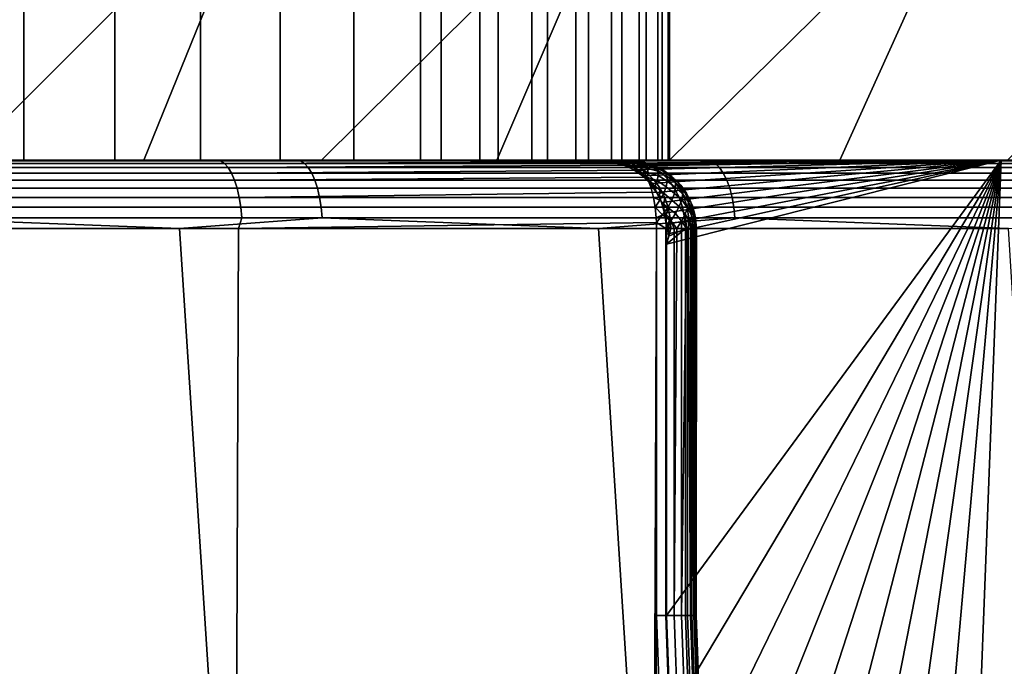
# Model space of a CAD drawing. Header units: metres. Extents: x -240 to 45, y -77 to 27.
# Tile 687 of 1056: x 26.43 to 28.59, y -63.06 to -61.64. Entities that reach past the tile are written whole.
import ezdxf

# ---------------------------------------------------------------- set-up
doc = ezdxf.new("R2010")
doc.units = ezdxf.units.M
doc.layers.add('solid_102011X2', color=7, linetype='CONTINUOUS')

msp = doc.modelspace()

# ---------------------------------------------------------------- linework, layer by layer
at = {"layer": 'solid_102011X2'}
for points in [[(23.757778, -61.950001, 106.272812), (27.352396, -61.950001, 100.737587), (27.352396, -60.5, 100.737587), (23.757778, -60.5, 106.272812)], [(24.33588, -61.224998, 107.005951), (34.219402, -60.5, 91.786659), (33.190365, -61.950001, 93.371239), (24.33588, -61.950001, 107.005951)], [(25.468925, -61.950001, 95.799194), (25.468925, -60.5, 95.799194), (26.436232, -60.5, 96.427376), (26.436232, -61.950001, 96.427376)], [(26.635981, -61.950001, 96.568542), (26.436232, -61.950001, 96.427376), (26.436232, -60.5, 96.427376), (26.636023, -60.5, 96.568573)], [(26.824186, -61.950001, 96.725067), (26.635981, -61.950001, 96.568542), (26.636023, -60.5, 96.568573), (26.82412, -60.5, 96.725014)], [(26.999306, -61.950001, 96.895668), (26.824186, -61.950001, 96.725067), (26.82412, -60.5, 96.725014), (26.999367, -60.5, 96.895729)], [(27.160698, -61.950001, 97.079689), (26.999306, -61.950001, 96.895668), (26.999367, -60.5, 96.895729), (27.160681, -60.5, 97.079666)], [(27.307089, -61.950001, 97.275726), (27.160698, -61.950001, 97.079689), (27.160681, -60.5, 97.079666), (27.307066, -60.5, 97.275696)], [(27.437592, -61.950001, 97.482567), (27.307089, -61.950001, 97.275726), (27.307066, -60.5, 97.275696), (27.43762, -60.5, 97.482613)], [(27.352396, -61.950001, 100.737587), (27.477459, -61.950001, 100.527382), (27.477484, -60.5, 100.527336), (27.352396, -60.5, 100.737587)], [(27.551561, -61.950001, 97.699181), (27.437592, -61.950001, 97.482567), (27.43762, -60.5, 97.482613), (27.551538, -60.5, 97.699135)], [(27.477459, -61.950001, 100.527382), (27.585728, -61.950001, 100.307838), (27.585691, -60.5, 100.307915), (27.477484, -60.5, 100.527336)], [(27.648098, -61.950001, 97.923882), (27.551561, -61.950001, 97.699181), (27.551538, -60.5, 97.699135), (27.648117, -60.5, 97.923927)], [(27.585728, -61.950001, 100.307838), (27.676319, -61.950001, 100.080765), (27.67635, -60.5, 100.080681), (27.585691, -60.5, 100.307915)], [(27.726768, -61.950001, 98.15564), (27.648098, -61.950001, 97.923882), (27.648117, -60.5, 97.923927), (27.726763, -60.5, 98.155602)], [(27.676319, -61.950001, 100.080765), (27.748909, -61.950001, 99.847), (27.748901, -60.5, 99.847031), (27.67635, -60.5, 100.080681)], [(27.786991, -61.950001, 98.392738), (27.726768, -61.950001, 98.15564), (27.726763, -60.5, 98.155602), (27.786987, -60.5, 98.392738)], [(27.802908, -61.950001, 99.608368), (27.802898, -60.5, 99.608406), (27.748901, -60.5, 99.847031), (27.748909, -61.950001, 99.847)], [(27.828413, -61.950001, 98.633835), (27.786991, -61.950001, 98.392738), (27.786987, -60.5, 98.392738), (27.828421, -60.5, 98.633865)], [(27.802908, -61.950001, 99.608368), (27.837997, -61.950001, 99.366333), (27.838005, -60.5, 99.36628), (27.802898, -60.5, 99.608406)], [(27.850809, -61.950001, 98.877556), (27.828413, -61.950001, 98.633835), (27.828421, -60.5, 98.633865), (27.850807, -60.5, 98.877502)], [(27.837997, -61.950001, 99.366333), (27.854012, -61.950001, 99.122093), (27.854008, -60.5, 99.122147), (27.838005, -60.5, 99.36628)], [(27.854012, -61.950001, 99.122093), (27.850809, -61.950001, 98.877556), (27.850807, -60.5, 98.877502), (27.854008, -60.5, 99.122147)], [(26.968866, -61.284962, 117.30024), (26.158798, -61.284962, 117.660568), (25.90439, -61.950001, 116.904327), (26.304358, -61.950001, 116.730743)], [(26.968866, -61.284962, 117.30024), (26.304358, -61.950001, 116.730743), (26.699518, -61.950001, 116.546761)], [(27.759514, -61.284962, 116.899078), (26.968866, -61.284962, 117.30024), (26.699518, -61.950001, 116.546761), (27.089804, -61.950001, 116.352409)], [(27.759514, -61.284962, 116.899078), (27.089804, -61.950001, 116.352409), (27.474766, -61.950001, 116.147911)], [(28.528685, -61.284962, 116.458138), (27.759514, -61.284962, 116.899078), (27.474766, -61.950001, 116.147911), (27.854286, -61.950001, 115.933334)], [(28.528685, -61.284962, 116.458138), (27.854286, -61.950001, 115.933334), (28.227993, -61.950001, 115.708885)], [(29.274376, -61.284962, 115.978561), (28.528685, -61.284962, 116.458138), (28.227993, -61.950001, 115.708885), (28.595692, -61.950001, 115.474693)], [(38.008633, -61.950001, 94.697197), (17.311138, -61.950001, 81.967705), (21.469858, -61.950001, 85.140915), (38.325287, -61.950001, 95.614449)], [(17.311138, -61.950001, 81.967705), (38.008633, -61.950001, 94.697197), (18.277887, -61.950001, 81.883904)], [(18.277887, -61.950001, 81.883904), (38.008633, -61.950001, 94.697197), (37.647297, -61.950001, 93.796562)], [(18.277887, -61.950001, 81.883904), (37.647297, -61.950001, 93.796562), (19.247627, -61.950001, 81.847672)], [(19.247627, -61.950001, 81.847672), (37.647297, -61.950001, 93.796562), (37.242237, -61.950001, 92.914886)], [(19.247627, -61.950001, 81.847672), (37.242237, -61.950001, 92.914886), (20.217825, -61.950001, 81.859108)], [(20.032951, -61.950001, 92.673943), (33.190365, -61.950001, 93.371239), (21.448977, -61.950001, 85.746292), (19.788713, -61.950001, 92.657921)], [(20.032951, -61.950001, 92.673943), (20.27499, -61.950001, 92.70903), (33.190365, -61.950001, 93.371239)], [(20.217825, -61.950001, 81.859108), (37.242237, -61.950001, 92.914886), (36.794487, -61.950001, 92.054382)], [(20.217825, -61.950001, 81.859108), (36.794487, -61.950001, 92.054382), (21.186056, -61.950001, 81.918144)], [(20.27499, -61.950001, 92.70903), (20.513622, -61.950001, 92.763031), (33.190365, -61.950001, 93.371239)], [(20.513622, -61.950001, 92.763031), (20.747381, -61.950001, 92.835617), (33.190365, -61.950001, 93.371239)], [(20.747381, -61.950001, 92.835617), (20.974457, -61.950001, 92.926208), (33.190365, -61.950001, 93.371239)], [(20.974457, -61.950001, 92.926208), (21.194002, -61.950001, 93.034477), (33.190365, -61.950001, 93.371239)], [(21.186056, -61.950001, 81.918144), (36.794487, -61.950001, 92.054382), (36.305038, -61.950001, 91.216888)], [(21.186056, -61.950001, 81.918144), (36.305038, -61.950001, 91.216888), (22.150217, -61.950001, 82.024643)], [(21.194002, -61.950001, 93.034477), (21.404209, -61.950001, 93.159538), (33.190365, -61.950001, 93.371239)], [(21.404209, -61.950001, 93.159538), (22.371515, -61.950001, 93.78772), (33.190365, -61.950001, 93.371239)], [(21.481333, -61.950001, 85.692535), (21.448977, -61.950001, 85.746292), (33.190365, -61.950001, 93.371239), (33.226315, -61.950001, 93.319809)], [(38.325287, -61.950001, 95.614449), (21.469858, -61.950001, 85.140915), (21.489742, -61.950001, 85.15377)], [(33.226315, -61.950001, 93.319809), (33.266228, -61.950001, 93.270523), (21.51012, -61.950001, 85.636024), (21.481333, -61.950001, 85.692535)], [(33.715076, -61.950001, 93.092995), (21.489742, -61.950001, 85.15377), (21.507832, -61.950001, 85.169266)], [(38.325287, -61.950001, 95.614449), (21.489742, -61.950001, 85.15377), (33.715076, -61.950001, 93.092995)], [(33.693565, -61.950001, 93.082771), (21.507832, -61.950001, 85.169266), (21.52421, -61.950001, 85.187592)], [(33.715076, -61.950001, 93.092995), (21.507832, -61.950001, 85.169266), (33.693565, -61.950001, 93.082771)], [(33.266228, -61.950001, 93.270523), (33.308418, -61.950001, 93.225601), (21.534, -61.950001, 85.579216), (21.51012, -61.950001, 85.636024)], [(33.670166, -61.950001, 93.075264), (21.52421, -61.950001, 85.187592), (21.538929, -61.950001, 85.209106)], [(33.693565, -61.950001, 93.082771), (21.52421, -61.950001, 85.187592), (33.670166, -61.950001, 93.075264)], [(33.308418, -61.950001, 93.225601), (33.351185, -61.950001, 93.18647), (21.552359, -61.950001, 85.524231), (21.534, -61.950001, 85.579216)], [(33.64452, -61.950001, 93.070572), (21.538929, -61.950001, 85.209106), (21.551744, -61.950001, 85.234055)], [(33.670166, -61.950001, 93.075264), (21.538929, -61.950001, 85.209106), (33.64452, -61.950001, 93.070572)], [(33.61652, -61.950001, 93.069008), (21.551744, -61.950001, 85.234055), (21.562319, -61.950001, 85.262619)], [(33.64452, -61.950001, 93.070572), (21.551744, -61.950001, 85.234055), (33.61652, -61.950001, 93.069008)], [(33.351185, -61.950001, 93.18647), (33.393696, -61.950001, 93.153343), (21.565327, -61.950001, 85.471924), (21.552359, -61.950001, 85.524231)], [(33.586124, -61.950001, 93.070961), (21.562319, -61.950001, 85.262619), (21.570381, -61.950001, 85.295448)], [(33.61652, -61.950001, 93.069008), (21.562319, -61.950001, 85.262619), (33.586124, -61.950001, 93.070961)], [(33.393696, -61.950001, 93.153343), (33.43576, -61.950001, 93.125908), (21.573288, -61.950001, 85.422333), (21.565327, -61.950001, 85.471924)], [(33.552849, -61.950001, 93.076958), (21.570381, -61.950001, 85.295448), (21.575365, -61.950001, 85.333138)], [(33.586124, -61.950001, 93.070961), (21.570381, -61.950001, 85.295448), (33.552849, -61.950001, 93.076958)], [(33.43576, -61.950001, 93.125908), (33.477005, -61.950001, 93.103989), (21.576532, -61.950001, 85.37574), (21.573288, -61.950001, 85.422333)], [(33.477005, -61.950001, 93.103989), (33.516392, -61.950001, 93.08773), (21.575365, -61.950001, 85.333138), (21.576532, -61.950001, 85.37574)], [(33.552849, -61.950001, 93.076958), (21.575365, -61.950001, 85.333138), (33.516392, -61.950001, 93.08773)], [(22.150217, -61.950001, 82.024643), (36.305038, -61.950001, 91.216888), (35.774837, -61.950001, 90.404114)], [(22.150217, -61.950001, 82.024643), (35.774837, -61.950001, 90.404114), (23.108379, -61.950001, 82.178421)], [(22.65168, -61.950001, 93.989159), (25.468925, -61.950001, 95.799194), (33.190365, -61.950001, 93.371239), (22.371515, -61.950001, 93.78772)], [(26.215265, -61.950001, 120.177498), (27.133177, -61.950001, 119.819572), (23.421946, -61.950001, 117.720078), (22.997057, -61.950001, 117.817558)], [(23.108379, -61.950001, 82.178421), (35.774837, -61.950001, 90.404114), (35.205147, -61.950001, 89.61808)], [(23.108379, -61.950001, 82.178421), (35.205147, -61.950001, 89.61808), (24.058172, -61.950001, 82.37915)], [(27.133177, -61.950001, 119.819572), (23.844177, -61.950001, 117.611458), (23.421946, -61.950001, 117.720078)], [(27.352396, -61.950001, 100.737587), (23.757778, -61.950001, 106.272812), (24.33588, -61.950001, 107.005951), (33.190365, -61.950001, 93.371239)], [(27.133177, -61.950001, 119.819572), (28.032169, -61.950001, 119.41629), (24.263336, -61.950001, 117.491798), (23.844177, -61.950001, 117.611458)], [(24.058172, -61.950001, 82.37915), (35.205147, -61.950001, 89.61808), (34.597713, -61.950001, 88.861198)], [(24.058172, -61.950001, 82.37915), (34.597713, -61.950001, 88.861198), (24.996685, -61.950001, 82.626213)], [(28.032169, -61.950001, 119.41629), (24.679298, -61.950001, 117.361137), (24.263336, -61.950001, 117.491798)], [(28.032169, -61.950001, 119.41629), (25.091581, -61.950001, 117.219627), (24.679298, -61.950001, 117.361137)], [(24.996685, -61.950001, 82.626213), (34.597713, -61.950001, 88.861198), (33.954552, -61.950001, 88.135826)], [(24.996685, -61.950001, 82.626213), (33.954552, -61.950001, 88.135826), (25.920937, -61.950001, 82.918739)], [(28.032169, -61.950001, 119.41629), (28.910025, -61.950001, 118.968636), (25.500114, -61.950001, 117.067299), (25.091581, -61.950001, 117.219627)], [(26.436232, -61.950001, 96.427376), (33.190365, -61.950001, 93.371239), (25.468925, -61.950001, 95.799194)], [(28.910025, -61.950001, 118.968636), (25.90439, -61.950001, 116.904327), (25.500114, -61.950001, 117.067299)], [(25.765095, -61.951283, 120.354378), (25.774221, -61.950001, 120.371948), (26.692919, -61.951283, 120.018471)], [(26.215265, -61.950001, 120.177498), (25.765095, -61.951283, 120.354378), (26.692919, -61.951283, 120.018471)], [(26.692919, -61.951283, 120.018471), (25.774221, -61.950001, 120.371948), (25.794792, -61.950001, 120.425461), (26.703077, -61.950001, 120.0355)], [(26.124846, -61.951817, 120.336555), (26.726425, -61.950001, 120.087868), (26.703077, -61.950001, 120.0355), (25.794792, -61.950001, 120.425461)], [(25.890381, -61.951283, 82.887939), (26.815937, -61.951283, 83.230049), (26.828737, -61.950001, 83.214096), (25.90534, -61.950001, 82.872391)], [(25.920937, -61.950001, 82.918739), (26.815937, -61.951283, 83.230049), (25.890381, -61.951283, 82.887939)], [(28.910025, -61.950001, 118.968636), (29.764437, -61.950001, 118.477776), (26.304358, -61.950001, 116.730743), (25.90439, -61.950001, 116.904327)], [(25.931637, -61.950001, 82.820854), (25.90534, -61.950001, 82.872391), (26.828737, -61.950001, 83.214096), (26.857695, -61.950001, 83.163986)], [(25.920937, -61.950001, 82.918739), (33.954552, -61.950001, 88.135826), (33.27787, -61.950001, 87.444138)], [(25.920937, -61.950001, 82.918739), (33.27787, -61.950001, 87.444138), (26.828058, -61.950001, 83.255585)], [(25.920937, -61.950001, 82.918739), (26.828058, -61.950001, 83.255585), (26.815937, -61.951283, 83.230049)], [(26.868351, -61.951817, 83.143166), (25.946016, -61.951817, 82.80117), (25.931637, -61.950001, 82.820854), (26.857695, -61.950001, 83.163986)], [(26.876848, -61.957291, 83.121887), (25.953449, -61.957291, 82.779488), (25.946016, -61.951817, 82.80117), (26.868351, -61.951817, 83.143166)], [(25.953449, -61.957291, 82.779488), (26.876848, -61.957291, 83.121887), (26.884922, -61.966286, 83.101662), (25.960514, -61.966286, 82.758888)], [(26.124846, -61.951817, 120.336555), (27.043879, -61.951817, 119.985786), (26.726425, -61.950001, 120.087868)], [(26.132484, -61.957291, 120.358162), (27.052578, -61.957291, 120.006989), (27.043879, -61.951817, 119.985786), (26.124846, -61.951817, 120.336555)], [(27.052578, -61.957291, 120.006989), (26.132484, -61.957291, 120.358162), (26.139744, -61.966286, 120.378693), (27.060844, -61.966286, 120.02713)], [(27.133177, -61.950001, 119.819572), (26.215265, -61.950001, 120.177498), (26.692919, -61.951283, 120.018471)], [(29.764437, -61.950001, 118.477776), (26.699518, -61.950001, 116.546761), (26.304358, -61.950001, 116.730743)], [(26.436232, -61.950001, 96.427376), (26.635981, -61.950001, 96.568542), (33.190365, -61.950001, 93.371239)], [(26.635981, -61.950001, 96.568542), (26.824186, -61.950001, 96.725067), (33.190365, -61.950001, 93.371239)], [(26.692919, -61.951283, 120.018471), (26.703077, -61.950001, 120.0355), (27.602831, -61.951283, 119.636696)], [(27.133177, -61.950001, 119.819572), (26.692919, -61.951283, 120.018471), (27.602831, -61.951283, 119.636696)], [(29.764437, -61.950001, 118.477776), (27.089804, -61.950001, 116.352409), (26.699518, -61.950001, 116.546761)], [(27.602831, -61.951283, 119.636696), (26.703077, -61.950001, 120.0355), (26.726425, -61.950001, 120.087868), (27.613989, -61.950001, 119.653122)], [(27.043879, -61.951817, 119.985786), (27.640049, -61.950001, 119.704201), (27.613989, -61.950001, 119.653122), (26.726425, -61.950001, 120.087868)], [(27.720774, -61.952194, 83.623367), (27.723276, -61.951279, 83.617897), (26.828737, -61.950001, 83.214096), (26.815937, -61.951283, 83.230049)], [(27.715281, -61.950001, 83.635384), (27.720774, -61.952194, 83.623367), (26.815937, -61.951283, 83.230049)], [(26.828058, -61.950001, 83.255585), (27.715281, -61.950001, 83.635384), (26.815937, -61.951283, 83.230049)], [(26.824186, -61.950001, 96.725067), (26.999306, -61.950001, 96.895668), (33.190365, -61.950001, 93.371239)], [(26.828058, -61.950001, 83.255585), (33.27787, -61.950001, 87.444138), (32.570038, -61.950001, 86.788101)], [(26.828058, -61.950001, 83.255585), (32.570038, -61.950001, 86.788101), (27.715281, -61.950001, 83.635384)], [(27.726151, -61.950535, 83.61161), (27.731409, -61.950001, 83.600113), (26.857695, -61.950001, 83.163986), (26.828737, -61.950001, 83.214096)], [(27.726151, -61.950535, 83.61161), (26.828737, -61.950001, 83.214096), (27.723276, -61.951279, 83.617897)], [(26.868351, -61.951817, 83.143166), (26.857695, -61.950001, 83.163986), (27.731409, -61.950001, 83.600113), (27.762941, -61.950001, 83.551559)], [(27.767792, -61.950451, 83.540977), (26.868351, -61.951817, 83.143166), (27.762941, -61.950001, 83.551559)], [(27.767792, -61.950451, 83.540977), (27.772633, -61.951817, 83.530396), (26.868351, -61.951817, 83.143166)], [(27.777294, -61.954014, 83.52021), (26.876848, -61.957291, 83.121887), (26.868351, -61.951817, 83.143166), (27.772633, -61.951817, 83.530396)], [(27.777294, -61.954014, 83.52021), (27.782167, -61.957287, 83.50956), (26.876848, -61.957291, 83.121887)], [(26.876848, -61.957291, 83.121887), (27.782167, -61.957287, 83.50956), (27.786589, -61.961166, 83.499924), (26.884922, -61.966286, 83.101662)], [(26.999306, -61.950001, 96.895668), (27.160698, -61.950001, 97.079689), (33.190365, -61.950001, 93.371239)], [(27.043879, -61.951817, 119.985786), (27.944429, -61.951817, 119.589966), (27.640049, -61.950001, 119.704201)], [(27.052578, -61.957291, 120.006989), (27.954168, -61.957291, 119.61071), (27.944429, -61.951817, 119.589966), (27.043879, -61.951817, 119.985786)], [(27.954168, -61.957291, 119.61071), (27.052578, -61.957291, 120.006989), (27.060844, -61.966286, 120.02713), (27.963421, -61.966286, 119.630424)], [(29.764437, -61.950001, 118.477776), (30.593122, -61.950001, 117.945053), (27.474766, -61.950001, 116.147911), (27.089804, -61.950001, 116.352409)], [(28.032169, -61.950001, 119.41629), (27.133177, -61.950001, 119.819572), (27.602831, -61.951283, 119.636696)], [(27.160698, -61.950001, 97.079689), (27.307089, -61.950001, 97.275726), (33.190365, -61.950001, 93.371239)], [(27.307089, -61.950001, 97.275726), (27.437592, -61.950001, 97.482567), (33.190365, -61.950001, 93.371239)], [(27.477459, -61.950001, 100.527382), (27.352396, -61.950001, 100.737587), (33.190365, -61.950001, 93.371239)], [(27.437592, -61.950001, 97.482567), (27.551561, -61.950001, 97.699181), (33.190365, -61.950001, 93.371239)], [(30.593122, -61.950001, 117.945053), (27.854286, -61.950001, 115.933334), (27.474766, -61.950001, 116.147911)], [(27.585728, -61.950001, 100.307838), (27.477459, -61.950001, 100.527382), (33.190365, -61.950001, 93.371239)], [(27.551561, -61.950001, 97.699181), (27.648098, -61.950001, 97.923882), (33.190365, -61.950001, 93.371239)], [(27.676319, -61.950001, 100.080765), (27.585728, -61.950001, 100.307838), (33.190365, -61.950001, 93.371239)], [(27.602831, -61.951283, 119.636696), (27.613989, -61.950001, 119.653122), (28.492561, -61.951283, 119.209999)], [(28.032169, -61.950001, 119.41629), (27.602831, -61.951283, 119.636696), (28.492561, -61.951283, 119.209999)], [(28.492561, -61.951283, 119.209999), (27.613989, -61.950001, 119.653122), (27.640049, -61.950001, 119.704201), (28.504683, -61.950001, 119.225769)], [(27.944429, -61.951817, 119.589966), (28.533386, -61.950001, 119.275421), (28.504683, -61.950001, 119.225769), (27.640049, -61.950001, 119.704201)], [(27.648098, -61.950001, 97.923882), (27.726768, -61.950001, 98.15564), (33.190365, -61.950001, 93.371239)], [(27.748909, -61.950001, 99.847), (27.676319, -61.950001, 100.080765), (33.190365, -61.950001, 93.371239)], [(31.830662, -61.950001, 86.167152), (27.715281, -61.950001, 83.635384), (32.570038, -61.950001, 86.788101)], [(27.733734, -61.954041, 83.634613), (27.720774, -61.952194, 83.623367), (27.715281, -61.950001, 83.635384)], [(27.733435, -61.956608, 83.6437), (27.733734, -61.954041, 83.634613), (27.715281, -61.950001, 83.635384)], [(28.582376, -61.950001, 84.057816), (27.733435, -61.956608, 83.6437), (27.715281, -61.950001, 83.635384)], [(31.830662, -61.950001, 86.167152), (28.582376, -61.950001, 84.057816), (27.715281, -61.950001, 83.635384)], [(27.726151, -61.950535, 83.61161), (27.723276, -61.951279, 83.617897), (27.720774, -61.952194, 83.623367)], [(27.744331, -61.95269, 83.625267), (27.726151, -61.950535, 83.61161), (27.720774, -61.952194, 83.623367), (27.733734, -61.954041, 83.634613)], [(27.744331, -61.95269, 83.625267), (27.751089, -61.951847, 83.612892), (27.731409, -61.950001, 83.600113), (27.726151, -61.950535, 83.61161)], [(27.726768, -61.950001, 98.15564), (27.786991, -61.950001, 98.392738), (33.190365, -61.950001, 93.371239)], [(27.781269, -61.951599, 83.563461), (27.762941, -61.950001, 83.551559), (27.731409, -61.950001, 83.600113), (27.751089, -61.951847, 83.612892)], [(28.582376, -61.950001, 84.057816), (27.754791, -61.9618, 83.653503), (27.733435, -61.956608, 83.6437)], [(27.733435, -61.956608, 83.6437), (27.746401, -61.957775, 83.645363), (27.733734, -61.954041, 83.634613)], [(27.733435, -61.956608, 83.6437), (27.754791, -61.9618, 83.653503), (27.746401, -61.957775, 83.645363)], [(27.761927, -61.958183, 83.63829), (27.744331, -61.95269, 83.625267), (27.733734, -61.954041, 83.634613), (27.746401, -61.957775, 83.645363)], [(27.761927, -61.958183, 83.63829), (27.770283, -61.95734, 83.625359), (27.751089, -61.951847, 83.612892), (27.744331, -61.95269, 83.625267)], [(27.761927, -61.958183, 83.63829), (27.746401, -61.957775, 83.645363), (27.75893, -61.963322, 83.655411)], [(27.754791, -61.9618, 83.653503), (27.75893, -61.963322, 83.655411), (27.746401, -61.957775, 83.645363)], [(27.802908, -61.950001, 99.608368), (27.748909, -61.950001, 99.847), (33.190365, -61.950001, 93.371239)], [(27.751089, -61.951847, 83.612892), (27.770283, -61.95734, 83.625359), (27.800659, -61.956902, 83.57605), (27.781269, -61.951599, 83.563461)], [(28.582376, -61.950001, 84.057816), (27.75893, -61.963322, 83.655411), (27.754791, -61.9618, 83.653503)], [(28.582376, -61.950001, 84.057816), (27.775694, -61.971287, 83.663139), (27.75893, -61.963322, 83.655411)], [(27.761927, -61.958183, 83.63829), (27.75893, -61.963322, 83.655411), (27.775694, -61.971287, 83.663139), (27.77883, -61.966892, 83.650444)], [(27.761927, -61.958183, 83.63829), (27.77883, -61.966892, 83.650444), (27.788521, -61.966351, 83.637199), (27.770283, -61.95734, 83.625359)], [(27.767792, -61.950451, 83.540977), (27.762941, -61.950001, 83.551559), (27.781269, -61.951599, 83.563461), (27.790766, -61.952679, 83.546852)], [(27.790766, -61.952679, 83.546852), (27.772633, -61.951817, 83.530396), (27.767792, -61.950451, 83.540977)], [(27.770283, -61.95734, 83.625359), (27.788521, -61.966351, 83.637199), (27.819107, -61.965778, 83.588028), (27.800659, -61.956902, 83.57605)], [(27.790766, -61.952679, 83.546852), (27.798214, -61.955883, 83.529503), (27.777294, -61.954014, 83.52021), (27.772633, -61.951817, 83.530396)], [(28.582376, -61.950001, 84.057816), (27.794762, -61.984562, 83.671944), (27.775694, -61.971287, 83.663139)], [(27.798214, -61.955883, 83.529503), (27.803425, -61.96114, 83.511826), (27.782167, -61.957287, 83.50956), (27.777294, -61.954014, 83.52021)], [(27.800659, -61.956902, 83.57605), (27.810877, -61.958023, 83.558258), (27.790766, -61.952679, 83.546852), (27.781269, -61.951599, 83.563461)], [(27.803425, -61.96114, 83.511826), (27.786589, -61.961166, 83.499924), (27.782167, -61.957287, 83.50956)], [(27.786991, -61.950001, 98.392738), (27.828413, -61.950001, 98.633835), (33.190365, -61.950001, 93.371239)], [(27.810877, -61.958023, 83.558258), (27.818968, -61.961365, 83.539665), (27.798214, -61.955883, 83.529503), (27.790766, -61.952679, 83.546852)], [(28.582376, -61.950001, 84.057816), (27.811499, -62.001251, 83.679695), (27.794762, -61.984562, 83.671944)], [(27.818968, -61.961365, 83.539665), (27.824738, -61.966846, 83.520714), (27.803425, -61.96114, 83.511826), (27.798214, -61.955883, 83.529503)], [(27.819107, -61.965778, 83.588028), (27.830397, -61.967072, 83.568275), (27.810877, -61.958023, 83.558258), (27.800659, -61.956902, 83.57605)], [(27.837997, -61.950001, 99.366333), (27.802908, -61.950001, 99.608368), (33.190365, -61.950001, 93.371239)], [(27.839233, -61.970909, 83.547623), (27.818968, -61.961365, 83.539665), (27.810877, -61.958023, 83.558258), (27.830397, -61.967072, 83.568275)], [(28.582376, -61.950001, 84.057816), (27.825394, -62.020851, 83.68615), (27.811499, -62.001251, 83.679695)], [(28.582376, -61.950001, 84.057816), (27.836044, -62.042797, 83.691101), (27.825394, -62.020851, 83.68615)], [(27.828413, -61.950001, 98.633835), (27.850809, -61.950001, 98.877556), (33.190365, -61.950001, 93.371239)], [(28.582376, -61.950001, 84.057816), (27.843126, -62.066402, 83.694405), (27.836044, -62.042797, 83.691101)], [(27.854012, -61.950001, 99.122093), (27.837997, -61.950001, 99.366333), (33.190365, -61.950001, 93.371239)], [(28.582376, -61.950001, 84.057816), (27.846451, -62.091, 83.695953), (27.843126, -62.066402, 83.694405)], [(28.582376, -61.950001, 84.057816), (27.847353, -62.112465, 83.696373), (27.846451, -62.091, 83.695953)], [(28.582376, -61.950001, 84.057816), (27.84766, -62.134449, 83.696518), (27.847353, -62.112465, 83.696373)], [(28.582376, -61.950001, 84.057816), (27.855751, -63.170345, 83.700287), (27.84766, -62.950001, 83.696518)], [(28.582376, -61.950001, 84.057816), (27.84766, -62.950001, 83.696518), (27.84766, -62.134449, 83.696518)], [(27.850809, -61.950001, 98.877556), (27.854012, -61.950001, 99.122093), (33.190365, -61.950001, 93.371239)], [(30.593122, -61.950001, 117.945053), (31.394039, -61.950001, 117.371811), (28.227993, -61.950001, 115.708885), (27.854286, -61.950001, 115.933334)], [(28.582376, -61.950001, 84.057816), (27.880005, -63.38958, 83.711632), (27.855751, -63.170345, 83.700287)], [(28.582376, -61.950001, 84.057816), (27.920198, -63.605862, 83.730515), (27.880005, -63.38958, 83.711632)], [(28.582376, -61.950001, 84.057816), (27.976158, -63.818382, 83.756996), (27.920198, -63.605862, 83.730515)], [(27.944429, -61.951817, 119.589966), (28.824291, -61.951817, 119.150063), (28.533386, -61.950001, 119.275421)], [(27.954168, -61.957291, 119.61071), (28.835043, -61.957291, 119.170303), (28.824291, -61.951817, 119.150063), (27.944429, -61.951817, 119.589966)], [(28.835043, -61.957291, 119.170303), (27.954168, -61.957291, 119.61071), (27.963421, -61.966286, 119.630424), (28.845261, -61.966286, 119.189537)], [(28.582376, -61.950001, 84.057816), (28.047409, -64.025406, 83.791016), (27.976158, -63.818382, 83.756996)], [(28.910025, -61.950001, 118.968636), (28.032169, -61.950001, 119.41629), (28.492561, -61.951283, 119.209999)], [(28.582376, -61.950001, 84.057816), (28.133455, -64.225693, 83.832573), (28.047409, -64.025406, 83.791016)], [(28.582376, -61.950001, 84.057816), (28.233725, -64.418015, 83.881645), (28.133455, -64.225693, 83.832573)], [(31.394039, -61.950001, 117.371811), (28.595692, -61.950001, 115.474693), (28.227993, -61.950001, 115.708885)], [(28.582376, -61.950001, 84.057816), (28.347313, -64.600815, 83.938087), (28.233725, -64.418015, 83.881645)], [(28.582376, -61.950001, 84.057816), (28.473495, -64.773109, 84.001862), (28.347313, -64.600815, 83.938087)], [(29.432205, -61.950001, 84.524597), (28.611074, -64.933426, 84.072693), (28.473495, -64.773109, 84.001862), (28.582376, -61.950001, 84.057816)], [(28.492561, -61.951283, 119.209999), (28.504683, -61.950001, 119.225769), (29.359898, -61.951283, 118.739441)], [(28.910025, -61.950001, 118.968636), (28.492561, -61.951283, 119.209999), (29.359898, -61.951283, 118.739441)], [(29.359898, -61.951283, 118.739441), (28.504683, -61.950001, 119.225769), (28.533386, -61.950001, 119.275421), (29.372942, -61.950001, 118.754501)], [(28.824291, -61.951817, 119.150063), (29.404207, -61.950001, 118.802589), (29.372942, -61.950001, 118.754501), (28.533386, -61.950001, 119.275421)], [(31.05938, -61.950001, 85.581299), (29.432205, -61.950001, 84.524597), (28.582376, -61.950001, 84.057816)], [(31.830662, -61.950001, 86.167152), (31.05938, -61.950001, 85.581299), (28.582376, -61.950001, 84.057816)], [(25.960514, -61.966286, 82.758888), (26.884922, -61.966286, 83.101662), (26.892374, -61.978577, 83.082993), (25.967033, -61.978577, 82.739876)], [(25.967033, -61.978577, 82.739876), (26.892374, -61.978577, 83.082993), (26.899021, -61.993866, 83.066345), (25.972847, -61.993866, 82.722923)], [(27.060844, -61.966286, 120.02713), (26.139744, -61.966286, 120.378693), (26.146444, -61.978577, 120.397644), (27.068476, -61.978577, 120.045731)], [(27.068476, -61.978577, 120.045731), (26.146444, -61.978577, 120.397644), (26.15242, -61.993866, 120.414551), (27.075279, -61.993866, 120.062317)], [(27.786589, -61.961166, 83.499924), (27.791233, -61.966282, 83.489761), (26.884922, -61.966286, 83.101662)], [(26.884922, -61.966286, 83.101662), (27.791233, -61.966282, 83.489761), (27.795372, -61.971806, 83.480743), (26.892374, -61.978577, 83.082993)], [(27.795372, -61.971806, 83.480743), (27.799601, -61.978577, 83.471481), (26.892374, -61.978577, 83.082993)], [(26.892374, -61.978577, 83.082993), (27.799601, -61.978577, 83.471481), (27.804342, -61.98769, 83.461159), (26.899021, -61.993866, 83.066345)], [(27.963421, -61.966286, 119.630424), (27.060844, -61.966286, 120.02713), (27.068476, -61.978577, 120.045731), (27.971962, -61.978577, 119.648621)], [(27.971962, -61.978577, 119.648621), (27.068476, -61.978577, 120.045731), (27.075279, -61.993866, 120.062317), (27.979578, -61.993866, 119.664848)], [(27.794661, -61.978611, 83.661461), (27.77883, -61.966892, 83.650444), (27.775694, -61.971287, 83.663139)], [(27.794661, -61.978611, 83.661461), (27.775694, -61.971287, 83.663139), (27.794762, -61.984562, 83.671944)], [(27.77883, -61.966892, 83.650444), (27.794661, -61.978611, 83.661461), (27.805353, -61.978649, 83.648132), (27.788521, -61.966351, 83.637199)], [(27.803425, -61.96114, 83.511826), (27.806269, -61.968304, 83.494293), (27.791233, -61.966282, 83.489761), (27.786589, -61.961166, 83.499924)], [(27.788521, -61.966351, 83.637199), (27.805353, -61.978649, 83.648132), (27.836151, -61.978016, 83.599098), (27.819107, -61.965778, 83.588028)], [(27.806269, -61.968304, 83.494293), (27.806669, -61.977207, 83.477333), (27.795372, -61.971806, 83.480743), (27.791233, -61.966282, 83.489761)], [(27.794661, -61.978611, 83.661461), (27.809059, -61.993076, 83.671089), (27.820364, -61.993935, 83.657883), (27.805353, -61.978649, 83.648132)], [(27.809059, -61.993076, 83.671089), (27.794661, -61.978611, 83.661461), (27.794762, -61.984562, 83.671944)], [(27.806669, -61.977207, 83.477333), (27.799601, -61.978577, 83.471481), (27.795372, -61.971806, 83.480743)], [(27.806669, -61.977207, 83.477333), (27.804342, -61.98769, 83.461159), (27.799601, -61.978577, 83.471481)], [(27.824738, -61.966846, 83.520714), (27.828049, -61.974335, 83.501869), (27.806269, -61.968304, 83.494293), (27.803425, -61.96114, 83.511826)], [(27.828823, -61.98365, 83.483566), (27.827042, -61.994576, 83.466255), (27.804342, -61.98769, 83.461159), (27.806669, -61.977207, 83.477333)], [(27.805353, -61.978649, 83.648132), (27.820364, -61.993935, 83.657883), (27.851364, -61.993301, 83.608978), (27.836151, -61.978016, 83.599098)], [(27.828049, -61.974335, 83.501869), (27.828823, -61.98365, 83.483566), (27.806669, -61.977207, 83.477333), (27.806269, -61.968304, 83.494293)], [(27.845387, -61.9772, 83.526604), (27.824738, -61.966846, 83.520714), (27.818968, -61.961365, 83.539665), (27.839233, -61.970909, 83.547623)], [(27.836151, -61.978016, 83.599098), (27.847956, -61.979374, 83.57843), (27.830397, -61.967072, 83.568275), (27.819107, -61.965778, 83.588028)], [(27.8487, -61.985775, 83.505753), (27.828049, -61.974335, 83.501869), (27.824738, -61.966846, 83.520714), (27.845387, -61.9772, 83.526604)], [(27.849091, -61.996422, 83.485603), (27.828823, -61.98365, 83.483566), (27.828049, -61.974335, 83.501869), (27.8487, -61.985775, 83.505753)], [(27.857176, -61.983414, 83.556816), (27.839233, -61.970909, 83.547623), (27.830397, -61.967072, 83.568275), (27.847956, -61.979374, 83.57843)], [(27.851364, -61.993301, 83.608978), (27.863089, -61.994617, 83.588509), (27.847956, -61.979374, 83.57843), (27.836151, -61.978016, 83.599098)], [(27.863571, -61.990028, 83.534821), (27.845387, -61.9772, 83.526604), (27.839233, -61.970909, 83.547623), (27.857176, -61.983414, 83.556816)], [(27.866978, -61.99905, 83.513016), (27.8487, -61.985775, 83.505753), (27.845387, -61.9772, 83.526604), (27.863571, -61.990028, 83.534821)], [(27.863089, -61.994617, 83.588509), (27.872316, -61.998531, 83.567108), (27.857176, -61.983414, 83.556816), (27.847956, -61.979374, 83.57843)], [(28.845261, -61.966286, 119.189537), (27.963421, -61.966286, 119.630424), (27.971962, -61.978577, 119.648621), (28.854691, -61.978577, 119.207283)], [(28.854691, -61.978577, 119.207283), (27.971962, -61.978577, 119.648621), (27.979578, -61.993866, 119.664848), (28.863102, -61.993866, 119.223114)], [(25.972847, -61.993866, 82.722923), (26.899021, -61.993866, 83.066345), (26.904699, -62.011776, 83.052124), (25.977814, -62.011776, 82.708435)], [(27.075279, -61.993866, 120.062317), (26.15242, -61.993866, 120.414551), (26.157524, -62.011776, 120.428986), (27.081093, -62.011776, 120.076477)], [(27.804342, -61.98769, 83.461159), (27.807064, -61.99387, 83.455177), (26.899021, -61.993866, 83.066345)], [(26.899021, -61.993866, 83.066345), (27.807064, -61.99387, 83.455177), (27.813438, -62.011776, 83.441254), (26.904699, -62.011776, 83.052124)], [(27.979578, -61.993866, 119.664848), (27.075279, -61.993866, 120.062317), (27.081093, -62.011776, 120.076477), (27.986086, -62.011776, 119.678703)], [(27.809059, -61.993076, 83.671089), (27.794762, -61.984562, 83.671944), (27.811499, -62.001251, 83.679695)], [(27.822748, -62.006847, 83.450333), (27.807064, -61.99387, 83.455177), (27.804342, -61.98769, 83.461159)], [(27.827042, -61.994576, 83.466255), (27.822748, -62.006847, 83.450333), (27.804342, -61.98769, 83.461159)], [(27.822748, -62.006847, 83.450333), (27.813438, -62.011776, 83.441254), (27.807064, -61.99387, 83.455177)], [(27.809059, -61.993076, 83.671089), (27.821701, -62.009964, 83.679115), (27.833183, -62.011833, 83.666206), (27.820364, -61.993935, 83.657883)], [(27.821701, -62.009964, 83.679115), (27.809059, -61.993076, 83.671089), (27.811499, -62.001251, 83.679695)], [(27.821701, -62.009964, 83.679115), (27.811499, -62.001251, 83.679695), (27.825394, -62.020851, 83.68615)], [(27.820364, -61.993935, 83.657883), (27.833183, -62.011833, 83.666206), (27.864365, -62.011257, 83.617424), (27.851364, -61.993301, 83.608978)], [(27.841133, -62.022778, 83.449463), (27.822748, -62.006847, 83.450333), (27.827042, -61.994576, 83.466255), (27.846546, -62.008862, 83.466682)], [(27.846546, -62.008862, 83.466682), (27.827042, -61.994576, 83.466255), (27.828823, -61.98365, 83.483566), (27.849091, -61.996422, 83.485603)], [(27.864546, -62.023308, 83.472214), (27.846546, -62.008862, 83.466682), (27.849091, -61.996422, 83.485603), (27.867304, -62.010239, 83.491966)], [(27.867304, -62.010239, 83.491966), (27.849091, -61.996422, 83.485603), (27.8487, -61.985775, 83.505753), (27.866978, -61.99905, 83.513016)], [(27.864365, -62.011257, 83.617424), (27.875931, -62.01255, 83.597237), (27.863089, -61.994617, 83.588509), (27.851364, -61.993301, 83.608978)], [(27.872316, -61.998531, 83.567108), (27.878815, -62.004951, 83.545319), (27.863571, -61.990028, 83.534821), (27.857176, -61.983414, 83.556816)], [(27.875931, -62.01255, 83.597237), (27.88504, -62.016403, 83.576134), (27.872316, -61.998531, 83.567108), (27.863089, -61.994617, 83.588509)], [(27.878815, -62.004951, 83.545319), (27.882427, -62.01371, 83.523674), (27.866978, -61.99905, 83.513016), (27.863571, -61.990028, 83.534821)], [(27.882427, -62.01371, 83.523674), (27.88306, -62.024593, 83.502716), (27.867304, -62.010239, 83.491966), (27.866978, -61.99905, 83.513016)], [(27.88504, -62.016403, 83.576134), (27.891466, -62.02272, 83.554642), (27.878815, -62.004951, 83.545319), (27.872316, -61.998531, 83.567108)], [(28.863102, -61.993866, 119.223114), (27.979578, -61.993866, 119.664848), (27.986086, -62.011776, 119.678703), (28.870287, -62.011776, 119.236641)], [(25.977814, -62.011776, 82.708435), (26.904699, -62.011776, 83.052124), (26.909266, -62.03186, 83.04068), (25.98181, -62.03186, 82.696785)], [(27.081093, -62.011776, 120.076477), (26.157524, -62.011776, 120.428986), (26.161631, -62.03186, 120.440598), (27.085768, -62.03186, 120.087875)], [(26.904699, -62.011776, 83.052124), (27.813438, -62.011776, 83.441254), (27.815823, -62.020252, 83.436043), (26.909266, -62.03186, 83.04068)], [(27.815823, -62.020252, 83.436043), (27.818567, -62.03186, 83.430054), (26.909266, -62.03186, 83.04068)], [(27.986086, -62.011776, 119.678703), (27.081093, -62.011776, 120.076477), (27.085768, -62.03186, 120.087875), (27.99132, -62.03186, 119.689857)], [(27.841133, -62.022778, 83.449463), (27.815823, -62.020252, 83.436043), (27.813438, -62.011776, 83.441254), (27.822748, -62.006847, 83.450333)], [(27.841133, -62.022778, 83.449463), (27.832989, -62.037815, 83.434395), (27.818567, -62.03186, 83.430054), (27.815823, -62.020252, 83.436043)], [(27.825394, -62.020851, 83.68615), (27.832298, -62.028889, 83.685349), (27.833183, -62.011833, 83.666206), (27.821701, -62.009964, 83.679115)], [(27.832298, -62.028889, 83.685349), (27.825394, -62.020851, 83.68615), (27.836044, -62.042797, 83.691101)], [(27.832298, -62.028889, 83.685349), (27.843498, -62.031902, 83.672905), (27.833183, -62.011833, 83.666206)], [(27.850132, -62.053692, 83.438629), (27.832989, -62.037815, 83.434395), (27.841133, -62.022778, 83.449463), (27.858772, -62.037918, 83.454277)], [(27.833183, -62.011833, 83.666206), (27.843498, -62.031902, 83.672905), (27.87483, -62.031433, 83.624214), (27.864365, -62.011257, 83.617424)], [(27.858772, -62.037918, 83.454277), (27.841133, -62.022778, 83.449463), (27.846546, -62.008862, 83.466682), (27.864546, -62.023308, 83.472214)], [(27.87483, -62.031433, 83.624214), (27.885847, -62.032646, 83.605019), (27.875931, -62.01255, 83.597237), (27.864365, -62.011257, 83.617424)], [(27.88306, -62.024593, 83.502716), (27.880701, -62.037334, 83.482956), (27.864546, -62.023308, 83.472214), (27.867304, -62.010239, 83.491966)], [(27.885847, -62.032646, 83.605019), (27.894558, -62.036266, 83.584961), (27.88504, -62.016403, 83.576134), (27.875931, -62.01255, 83.597237)], [(27.891466, -62.02272, 83.554642), (27.89505, -62.031342, 83.533295), (27.882427, -62.01371, 83.523674), (27.878815, -62.004951, 83.545319)], [(27.89505, -62.031342, 83.533295), (27.895704, -62.042057, 83.512611), (27.88306, -62.024593, 83.502716), (27.882427, -62.01371, 83.523674)], [(27.894558, -62.036266, 83.584961), (27.900753, -62.042206, 83.564522), (27.891466, -62.02272, 83.554642), (27.88504, -62.016403, 83.576134)], [(27.900753, -62.042206, 83.564522), (27.904282, -62.050312, 83.544197), (27.89505, -62.031342, 83.533295), (27.891466, -62.02272, 83.554642)], [(28.870287, -62.011776, 119.236641), (27.986086, -62.011776, 119.678703), (27.99132, -62.03186, 119.689857), (28.876066, -62.03186, 119.247513)], [(25.98181, -62.03186, 82.696785), (26.909266, -62.03186, 83.04068), (26.912605, -62.053585, 83.032318), (25.984732, -62.053585, 82.688263)], [(27.085768, -62.03186, 120.087875), (26.161631, -62.03186, 120.440598), (26.164637, -62.053612, 120.449097), (27.089191, -62.053612, 120.096222)], [(26.909266, -62.03186, 83.04068), (27.818567, -62.03186, 83.430054), (27.822317, -62.053585, 83.421867), (26.912605, -62.053585, 83.032318)], [(27.99132, -62.03186, 119.689857), (27.085768, -62.03186, 120.087875), (27.089191, -62.053612, 120.096222), (27.995152, -62.053612, 119.698021)], [(27.832989, -62.037815, 83.434395), (27.822317, -62.053585, 83.421867), (27.818567, -62.03186, 83.430054)], [(27.838852, -62.070213, 83.425659), (27.822317, -62.053585, 83.421867), (27.832989, -62.037815, 83.434395), (27.850132, -62.053692, 83.438629)], [(27.836044, -62.042797, 83.691101), (27.840611, -62.049423, 83.689651), (27.843498, -62.031902, 83.672905), (27.832298, -62.028889, 83.685349)], [(27.840611, -62.049423, 83.689651), (27.836044, -62.042797, 83.691101), (27.843126, -62.066402, 83.694405)], [(27.840611, -62.049423, 83.689651), (27.851053, -62.053646, 83.677811), (27.843498, -62.031902, 83.672905)], [(27.843498, -62.031902, 83.672905), (27.851053, -62.053646, 83.677811), (27.882496, -62.053322, 83.629196), (27.87483, -62.031433, 83.624214)], [(27.875406, -62.051613, 83.46489), (27.867306, -62.067078, 83.448967), (27.850132, -62.053692, 83.438629), (27.858772, -62.037918, 83.454277)], [(27.880701, -62.037334, 83.482956), (27.875406, -62.051613, 83.46489), (27.858772, -62.037918, 83.454277), (27.864546, -62.023308, 83.472214)], [(27.882496, -62.053322, 83.629196), (27.89238, -62.054356, 83.612076), (27.885847, -62.032646, 83.605019), (27.87483, -62.031433, 83.624214)], [(27.893414, -62.0546, 83.493111), (27.888233, -62.068665, 83.475266), (27.875406, -62.051613, 83.46489), (27.880701, -62.037334, 83.482956)], [(27.895704, -62.042057, 83.512611), (27.893414, -62.0546, 83.493111), (27.880701, -62.037334, 83.482956), (27.88306, -62.024593, 83.502716)], [(27.89238, -62.054356, 83.612076), (27.900311, -62.057438, 83.5942), (27.894558, -62.036266, 83.584961), (27.885847, -62.032646, 83.605019)], [(27.905064, -62.060402, 83.524467), (27.903074, -62.072224, 83.505821), (27.893414, -62.0546, 83.493111), (27.895704, -62.042057, 83.512611)], [(27.900311, -62.057438, 83.5942), (27.906115, -62.062504, 83.575966), (27.900753, -62.042206, 83.564522), (27.894558, -62.036266, 83.584961)], [(27.904282, -62.050312, 83.544197), (27.905064, -62.060402, 83.524467), (27.895704, -62.042057, 83.512611), (27.89505, -62.031342, 83.533295)], [(27.906115, -62.062504, 83.575966), (27.909664, -62.069435, 83.55777), (27.904282, -62.050312, 83.544197), (27.900753, -62.042206, 83.564522)], [(28.876066, -62.03186, 119.247513), (27.99132, -62.03186, 119.689857), (27.995152, -62.053612, 119.698021), (28.880297, -62.053612, 119.255478)], [(25.984732, -62.053585, 82.688263), (26.912605, -62.053585, 83.032318), (26.91465, -62.076534, 83.027191), (25.986521, -62.076534, 82.683044)], [(27.089191, -62.053612, 120.096222), (26.164637, -62.053612, 120.449097), (26.166473, -62.076534, 120.454292), (27.091282, -62.076534, 120.101311)], [(26.912605, -62.053585, 83.032318), (27.822317, -62.053585, 83.421867), (27.824614, -62.076534, 83.416847), (26.91465, -62.076534, 83.027191)], [(27.995152, -62.053612, 119.698021), (27.089191, -62.053612, 120.096222), (27.091282, -62.076534, 120.101311), (27.99749, -62.076534, 119.703003)], [(27.838852, -62.070213, 83.425659), (27.824614, -62.076534, 83.416847), (27.822317, -62.053585, 83.421867)], [(27.867306, -62.067078, 83.448967), (27.856606, -62.083344, 83.435585), (27.838852, -62.070213, 83.425659), (27.850132, -62.053692, 83.438629)], [(27.843126, -62.066402, 83.694405), (27.846453, -62.071102, 83.691933), (27.851053, -62.053646, 83.677811), (27.840611, -62.049423, 83.689651)], [(27.846453, -62.071102, 83.691933), (27.843126, -62.066402, 83.694405), (27.846451, -62.091, 83.695953)], [(27.846453, -62.071102, 83.691933), (27.855661, -62.076534, 83.680801), (27.851053, -62.053646, 83.677811)], [(27.851053, -62.053646, 83.677811), (27.855661, -62.076534, 83.680801), (27.887173, -62.076378, 83.632233), (27.882496, -62.053322, 83.629196)], [(27.888233, -62.068665, 83.475266), (27.880291, -62.0839, 83.459526), (27.867306, -62.067078, 83.448967), (27.875406, -62.051613, 83.46489)], [(27.887173, -62.076378, 83.632233), (27.896317, -62.077358, 83.616356), (27.89238, -62.054356, 83.612076), (27.882496, -62.053322, 83.629196)], [(27.903074, -62.072224, 83.505821), (27.898365, -62.085499, 83.488708), (27.888233, -62.068665, 83.475266), (27.893414, -62.0546, 83.493111)], [(27.903608, -62.080276, 83.59977), (27.900311, -62.057438, 83.5942), (27.89238, -62.054356, 83.612076), (27.896317, -62.077358, 83.616356)], [(27.908878, -62.085068, 83.582855), (27.906115, -62.062504, 83.575966), (27.900311, -62.057438, 83.5942), (27.903608, -62.080276, 83.59977)], [(27.910883, -62.078091, 83.540009), (27.909744, -62.088268, 83.523071), (27.903074, -62.072224, 83.505821), (27.905064, -62.060402, 83.524467)], [(27.909664, -62.069435, 83.55777), (27.910883, -62.078091, 83.540009), (27.905064, -62.060402, 83.524467), (27.904282, -62.050312, 83.544197)], [(27.91201, -62.091618, 83.566002), (27.909664, -62.069435, 83.55777), (27.906115, -62.062504, 83.575966), (27.908878, -62.085068, 83.582855)], [(28.880297, -62.053612, 119.255478), (27.995152, -62.053612, 119.698021), (27.99749, -62.076534, 119.703003), (28.882879, -62.076534, 119.260345)], [(26.166473, -62.076534, 120.454292), (25.839399, -62.099998, 120.56871), (26.777956, -62.099998, 120.228775)], [(26.91465, -62.076534, 83.027191), (26.907673, -62.099998, 83.022423), (25.971508, -62.099998, 82.675949), (25.986521, -62.076534, 82.683044)], [(27.091282, -62.076534, 120.101311), (26.166473, -62.076534, 120.454292), (26.777956, -62.099998, 120.228775)], [(27.091282, -62.076534, 120.101311), (26.777956, -62.099998, 120.228775), (27.698383, -62.099998, 119.842438)], [(26.91465, -62.076534, 83.027191), (27.824614, -62.076534, 83.416847), (27.825125, -62.087093, 83.415665), (26.907673, -62.099998, 83.022423)], [(27.825125, -62.087093, 83.415665), (27.825382, -62.099998, 83.415169), (26.907673, -62.099998, 83.022423)], [(27.99749, -62.076534, 119.703003), (27.091282, -62.076534, 120.101311), (27.698383, -62.099998, 119.842438)], [(27.99749, -62.076534, 119.703003), (27.698383, -62.099998, 119.842438), (28.598387, -62.099998, 119.410652)], [(27.838852, -62.070213, 83.425659), (27.825125, -62.087093, 83.415665), (27.824614, -62.076534, 83.416847)], [(27.856606, -62.083344, 83.435585), (27.84597, -62.099998, 83.426636), (27.825125, -62.087093, 83.415665), (27.838852, -62.070213, 83.425659)], [(27.84597, -62.099998, 83.426636), (27.825382, -62.099998, 83.415169), (27.825125, -62.087093, 83.415665)], [(27.856606, -62.083344, 83.435585), (27.864468, -62.099998, 83.441139), (27.84597, -62.099998, 83.426636)], [(27.846451, -62.091, 83.695953), (27.849642, -62.093483, 83.692192), (27.855661, -62.076534, 83.680801), (27.846453, -62.071102, 83.691933)], [(27.852049, -62.095451, 83.68914), (27.855661, -62.076534, 83.680801), (27.849642, -62.093483, 83.692192)], [(27.852049, -62.095451, 83.68914), (27.85721, -62.099998, 83.681808), (27.855661, -62.076534, 83.680801)], [(27.855661, -62.076534, 83.680801), (27.85721, -62.099998, 83.681808), (27.888742, -62.099998, 83.633255), (27.887173, -62.076378, 83.632233)], [(27.880291, -62.0839, 83.459526), (27.869766, -62.099998, 83.446259), (27.856606, -62.083344, 83.435585), (27.867306, -62.067078, 83.448967)], [(27.856606, -62.083344, 83.435585), (27.869766, -62.099998, 83.446259), (27.864468, -62.099998, 83.441139)], [(27.880291, -62.0839, 83.459526), (27.880459, -62.099998, 83.458336), (27.869766, -62.099998, 83.446259)], [(27.888233, -62.068665, 83.475266), (27.891029, -62.099998, 83.473495), (27.880291, -62.0839, 83.459526)], [(27.880291, -62.0839, 83.459526), (27.891029, -62.099998, 83.473495), (27.880459, -62.099998, 83.458336)], [(27.896317, -62.077358, 83.616356), (27.887173, -62.076378, 83.632233), (27.888742, -62.099998, 83.633255), (27.894621, -62.099998, 83.623398)], [(27.888233, -62.068665, 83.475266), (27.898365, -62.085499, 83.488708), (27.893578, -62.099998, 83.477837), (27.891029, -62.099998, 83.473495)], [(27.898365, -62.085499, 83.488708), (27.903509, -62.099998, 83.499207), (27.893578, -62.099998, 83.477837)], [(27.896317, -62.077358, 83.616356), (27.894621, -62.099998, 83.623398), (27.899725, -62.099998, 83.613121)], [(27.896317, -62.077358, 83.616356), (27.899725, -62.099998, 83.613121), (27.904022, -62.099998, 83.602516), (27.903608, -62.080276, 83.59977)], [(27.903074, -62.072224, 83.505821), (27.906244, -62.099998, 83.50724), (27.903509, -62.099998, 83.499207), (27.898365, -62.085499, 83.488708)], [(27.903074, -62.072224, 83.505821), (27.909744, -62.088268, 83.523071), (27.909992, -62.099998, 83.521957), (27.906244, -62.099998, 83.50724)], [(27.903608, -62.080276, 83.59977), (27.904022, -62.099998, 83.602516), (27.907503, -62.099998, 83.591583)], [(27.903608, -62.080276, 83.59977), (27.907503, -62.099998, 83.591583), (27.910154, -62.099998, 83.580345), (27.908878, -62.085068, 83.582855)], [(27.908878, -62.085068, 83.582855), (27.910154, -62.099998, 83.580345), (27.91194, -62.099998, 83.568871), (27.91201, -62.091618, 83.566002)], [(27.909664, -62.069435, 83.55777), (27.91201, -62.091618, 83.566002), (27.91293, -62.099998, 83.549545), (27.910883, -62.078091, 83.540009)], [(27.910883, -62.078091, 83.540009), (27.912817, -62.099998, 83.545448), (27.909992, -62.099998, 83.521957), (27.909744, -62.088268, 83.523071)], [(27.910883, -62.078091, 83.540009), (27.91293, -62.099998, 83.549545), (27.912817, -62.099998, 83.545448)], [(28.882879, -62.076534, 119.260345), (27.99749, -62.076534, 119.703003), (28.598387, -62.099998, 119.410652)], [(24.88505, -62.099998, 120.861389), (25.822443, -75.997673, 120.574371), (26.760378, -75.997673, 120.235634), (25.839399, -62.099998, 120.56871)], [(25.839399, -62.099998, 120.56871), (26.760378, -75.997673, 120.235634), (27.680264, -75.997673, 119.850571), (26.777956, -62.099998, 120.228775)], [(25.916983, -75.997673, 82.657394), (25.971508, -62.099998, 82.675949), (26.907673, -62.099998, 83.022423), (26.853218, -75.997673, 83.000801)], [(26.777956, -62.099998, 120.228775), (27.680264, -75.997673, 119.850571), (28.579809, -75.997673, 119.420128), (27.698383, -62.099998, 119.842438)], [(26.853218, -75.997673, 83.000801), (26.907673, -62.099998, 83.022423), (27.825382, -62.099998, 83.415169), (27.77117, -75.997673, 83.39045)], [(27.698383, -62.099998, 119.842438), (28.579809, -75.997673, 119.420128), (29.456783, -75.997673, 118.945389), (28.598387, -62.099998, 119.410652)], [(27.825382, -62.950001, 83.415169), (27.77117, -75.997673, 83.39045), (27.825382, -62.099998, 83.415169)], [(27.845831, -62.950001, 83.426537), (27.825382, -62.950001, 83.415169), (27.825382, -62.099998, 83.415169), (27.84597, -62.099998, 83.426636)], [(27.864468, -62.099998, 83.441139), (27.864281, -62.950001, 83.440964), (27.845831, -62.950001, 83.426537), (27.84597, -62.099998, 83.426636)], [(27.849642, -62.093483, 83.692192), (27.846451, -62.091, 83.695953), (27.847353, -62.112465, 83.696373)], [(27.852049, -62.095451, 83.68914), (27.849642, -62.093483, 83.692192), (27.847353, -62.112465, 83.696373)], [(27.847353, -62.112465, 83.696373), (27.84766, -62.134449, 83.696518), (27.85244, -62.117229, 83.689156), (27.852049, -62.095451, 83.68914)], [(27.84766, -62.134449, 83.696518), (27.84766, -62.950001, 83.696518), (27.888742, -62.950001, 83.633255), (27.888742, -62.099998, 83.633255)], [(27.888742, -62.099998, 83.633255), (27.85244, -62.117229, 83.689156), (27.84766, -62.134449, 83.696518)], [(27.852049, -62.095451, 83.68914), (27.85244, -62.117229, 83.689156), (27.85721, -62.099998, 83.681808)], [(27.888742, -62.099998, 83.633255), (27.85721, -62.099998, 83.681808), (27.85244, -62.117229, 83.689156)], [(27.880459, -62.099998, 83.458336), (27.88026, -62.950001, 83.458092), (27.864281, -62.950001, 83.440964), (27.869766, -62.099998, 83.446259)], [(27.864468, -62.099998, 83.441139), (27.869766, -62.099998, 83.446259), (27.864281, -62.950001, 83.440964)], [(27.893578, -62.099998, 83.477837), (27.893379, -62.950001, 83.477486), (27.88026, -62.950001, 83.458092), (27.891029, -62.099998, 83.473495)], [(27.880459, -62.099998, 83.458336), (27.891029, -62.099998, 83.473495), (27.88026, -62.950001, 83.458092)], [(27.894621, -62.099998, 83.623398), (27.888742, -62.099998, 83.633255), (27.888742, -62.950001, 83.633255), (27.89983, -62.950001, 83.612892)], [(27.903509, -62.099998, 83.499207), (27.903318, -62.950001, 83.498695), (27.893379, -62.950001, 83.477486), (27.893578, -62.099998, 83.477837)], [(27.899725, -62.099998, 83.613121), (27.894621, -62.099998, 83.623398), (27.89983, -62.950001, 83.612892)], [(27.899725, -62.099998, 83.613121), (27.89983, -62.950001, 83.612892), (27.907707, -62.950001, 83.590836), (27.904022, -62.099998, 83.602516)], [(27.909992, -62.099998, 83.521957), (27.909836, -62.950001, 83.521187), (27.903318, -62.950001, 83.498695), (27.906244, -62.099998, 83.50724)], [(27.903509, -62.099998, 83.499207), (27.906244, -62.099998, 83.50724), (27.903318, -62.950001, 83.498695)], [(27.907503, -62.099998, 83.591583), (27.904022, -62.099998, 83.602516), (27.907707, -62.950001, 83.590836)], [(27.907503, -62.099998, 83.591583), (27.907707, -62.950001, 83.590836), (27.912058, -62.950001, 83.567825), (27.910154, -62.099998, 83.580345)], [(27.912817, -62.099998, 83.545448), (27.912773, -62.950001, 83.544418), (27.909836, -62.950001, 83.521187), (27.909992, -62.099998, 83.521957)], [(27.91194, -62.099998, 83.568871), (27.910154, -62.099998, 83.580345), (27.912058, -62.950001, 83.567825)], [(27.91201, -62.091618, 83.566002), (27.91194, -62.099998, 83.568871), (27.91293, -62.099998, 83.549545)], [(27.91194, -62.099998, 83.568871), (27.912058, -62.950001, 83.567825), (27.912773, -62.950001, 83.544418), (27.91293, -62.099998, 83.549545)], [(27.912817, -62.099998, 83.545448), (27.91293, -62.099998, 83.549545), (27.912773, -62.950001, 83.544418)], [(27.825382, -62.950001, 83.415169), (27.833349, -63.172794, 83.418823), (27.77117, -75.997673, 83.39045)], [(27.845831, -62.950001, 83.426537), (27.853981, -63.176292, 83.43026), (27.833349, -63.172794, 83.418823), (27.825382, -62.950001, 83.415169)], [(27.864281, -62.950001, 83.440964), (27.872374, -63.17448, 83.444641), (27.853981, -63.176292, 83.43026), (27.845831, -62.950001, 83.426537)], [(27.89649, -63.164593, 83.636719), (27.888742, -62.950001, 83.633255), (27.84766, -62.950001, 83.696518), (27.855751, -63.170345, 83.700287)], [(27.88026, -62.950001, 83.458092), (27.8883, -63.17276, 83.461723), (27.872374, -63.17448, 83.444641), (27.864281, -62.950001, 83.440964)], [(27.893379, -62.950001, 83.477486), (27.901373, -63.171169, 83.481094), (27.8883, -63.17276, 83.461723), (27.88026, -62.950001, 83.458092)], [(27.907713, -63.16621, 83.616425), (27.89983, -62.950001, 83.612892), (27.888742, -62.950001, 83.633255), (27.89649, -63.164593, 83.636719)], [(27.903318, -62.950001, 83.498695), (27.911274, -63.169746, 83.502274), (27.901373, -63.171169, 83.481094), (27.893379, -62.950001, 83.477486)], [(27.89983, -62.950001, 83.612892), (27.907713, -63.16621, 83.616425), (27.915586, -63.166374, 83.594368), (27.907707, -62.950001, 83.590836)], [(27.909836, -62.950001, 83.521187), (27.917759, -63.16853, 83.524742), (27.911274, -63.169746, 83.502274), (27.903318, -62.950001, 83.498695)], [(27.907707, -62.950001, 83.590836), (27.915586, -63.166374, 83.594368), (27.919943, -63.166821, 83.571358), (27.912058, -62.950001, 83.567825)], [(27.912773, -62.950001, 83.544418), (27.920671, -63.167545, 83.547958), (27.917759, -63.16853, 83.524742), (27.909836, -62.950001, 83.521187)], [(27.912058, -62.950001, 83.567825), (27.919943, -63.166821, 83.571358), (27.920671, -63.167545, 83.547958), (27.912773, -62.950001, 83.544418)]]:
    msp.add_3dface(points, dxfattribs=at)

doc.saveas('drawing.dxf')
